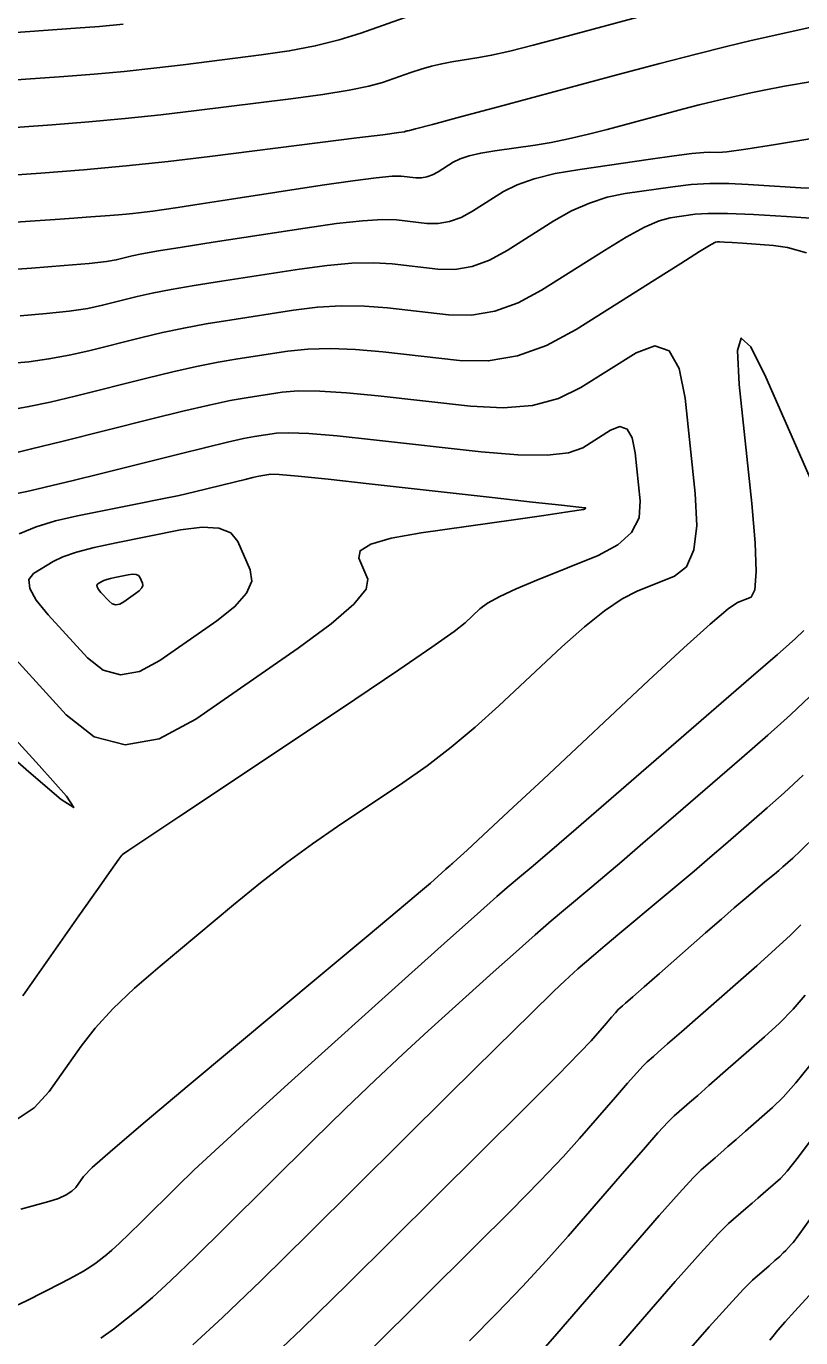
# Model space of a CAD drawing. Extents: x 2082232 to 2083549, y 592624 to 593832.
# Drawn here: x 2083180.99 to 2083202.98, y 593434.11 to 593471.35 of the extents above; entities that cross this region are included whole.
import ezdxf

# ---------------------------------------------------------------- set-up
doc = ezdxf.new("R2010")
doc.units = 0
doc.layers.add('DT_X_Contour_Major', color=7, linetype='Continuous')
doc.layers.add('DT_X_Contour_Minor', color=7, linetype='Continuous')

msp = doc.modelspace()

# ---------------------------------------------------------------- linework, layer by layer
at = {"layer": 'DT_X_Contour_Major'}
for points in [[(2083177.575, 593465.562), (2083181.099, 593465.812), (2083181.811, 593465.862), (2083182.34, 593465.9), (2083182.686, 593465.925), (2083183.364, 593465.973), (2083183.606, 593465.992), (2083183.822, 593466.01), (2083184.012, 593466.029), (2083184.176, 593466.048), (2083184.58, 593466.099), (2083184.833, 593466.134), (2083185.29, 593466.202), (2083185.951, 593466.302), (2083186.815, 593466.434), (2083189.392, 593466.831), (2083190.257, 593466.959), (2083190.919, 593467.046), (2083191.379, 593467.091), (2083191.636, 593467.094), (2083192.052, 593467.047), (2083192.208, 593467.045), (2083192.365, 593467.072), (2083192.524, 593467.129), (2083192.684, 593467.215), (2083193.111, 593467.485), (2083193.305, 593467.582), (2083193.566, 593467.668), (2083193.895, 593467.745), (2083194.292, 593467.811), (2083195.439, 593467.975), (2083195.889, 593468.049), (2083196.381, 593468.147), (2083196.913, 593468.27), (2083197.486, 593468.417), (2083199.068, 593468.842), (2083199.622, 593468.99), (2083200.098, 593469.113), (2083200.495, 593469.212), (2083200.814, 593469.287), (2083201.56, 593469.455), (2083201.941, 593469.533), (2083202.523, 593469.641), (2083203.306, 593469.778)], [(2083180.49, 593459.191), (2083181.138, 593459.345), (2083181.993, 593459.557), (2083184.55, 593460.199), (2083185.437, 593460.417), (2083186.18, 593460.59), (2083186.779, 593460.717), (2083187.234, 593460.798), (2083188.255, 593460.956), (2083188.713, 593460.994), (2083189.32, 593460.989), (2083190.077, 593460.942), (2083190.983, 593460.854), (2083193.599, 593460.56), (2083194.531, 593460.511), (2083195.365, 593460.581), (2083196.1, 593460.773), (2083196.738, 593461.085), (2083198.307, 593462.077), (2083198.835, 593462.276), (2083199.243, 593462.128), (2083199.53, 593461.633), (2083199.697, 593460.791), (2083199.981, 593458.083), (2083200.025, 593457.175), (2083199.942, 593456.48), (2083199.733, 593455.999), (2083199.399, 593455.732), (2083198.338, 593455.304), (2083197.906, 593455.085), (2083197.406, 593454.749), (2083196.837, 593454.296), (2083196.2, 593453.726), (2083194.41, 593452.049), (2083193.736, 593451.441), (2083193.056, 593450.874), (2083192.369, 593450.348), (2083191.677, 593449.863), (2083189.822, 593448.625), (2083189.116, 593448.137), (2083188.388, 593447.603), (2083187.64, 593447.023), (2083186.87, 593446.396), (2083184.79, 593444.661), (2083184.065, 593444.031), (2083183.449, 593443.443), (2083182.944, 593442.896), (2083182.549, 593442.39), (2083181.641, 593441.097), (2083181.209, 593440.636), (2083180.592, 593440.222)], [(2083203.414, 593448.369), (2083202.974, 593447.934), (2083202.756, 593447.726), (2083202.467, 593447.477), (2083202.354, 593447.38), (2083202.231, 593447.275), (2083202.098, 593447.163), (2083201.955, 593447.043), (2083201.561, 593446.714), (2083201.37, 593446.552), (2083201.093, 593446.313), (2083200.729, 593445.997), (2083200.28, 593445.604), (2083198.965, 593444.452), (2083198.53, 593444.07), (2083198.211, 593443.791), (2083198.008, 593443.613), (2083197.921, 593443.537), (2083197.843, 593443.47), (2083197.798, 593443.424), (2083197.718, 593443.338), (2083197.606, 593443.211), (2083197.46, 593443.044), (2083197.027, 593442.543), (2083196.708, 593442.204), (2083196.078, 593441.562), (2083195.135, 593440.618), (2083193.881, 593439.371), (2083190.12, 593435.643), (2083188.81, 593434.359), (2083187.699, 593433.304)], [(2083203.238, 593437.466), (2083202.953, 593437.069), (2083202.854, 593436.93), (2083202.838, 593436.903), (2083202.825, 593436.886), (2083202.8, 593436.856), (2083202.762, 593436.813), (2083202.711, 593436.757), (2083202.558, 593436.59), (2083202.485, 593436.515), (2083202.382, 593436.418), (2083202.249, 593436.297), (2083202.085, 593436.154), (2083201.609, 593435.74), (2083201.353, 593435.489), (2083200.943, 593435.047), (2083200.379, 593434.415), (2083199.66, 593433.591)]]:
    msp.add_lwpolyline(points, dxfattribs=at)
at = {"layer": 'DT_X_Contour_Minor'}
for points in [[(2083178.95, 593468.35), (2083181.727, 593468.55), (2083182.764, 593468.631), (2083183.792, 593468.725), (2083184.81, 593468.832), (2083185.819, 593468.952), (2083188.496, 593469.287), (2083189.413, 593469.411), (2083190.153, 593469.529), (2083190.716, 593469.642), (2083191.104, 593469.751), (2083191.904, 593470.033), (2083192.202, 593470.131), (2083192.497, 593470.214), (2083192.788, 593470.282), (2083193.076, 593470.335), (2083193.838, 593470.455), (2083194.201, 593470.524), (2083194.717, 593470.643), (2083195.386, 593470.811), (2083196.207, 593471.028), (2083198.603, 593471.672)], [(2083179.759, 593469.755), (2083182.056, 593469.921), (2083182.914, 593469.988), (2083183.764, 593470.066), (2083184.606, 593470.154), (2083185.44, 593470.253), (2083187.655, 593470.531), (2083188.455, 593470.647), (2083189.193, 593470.79), (2083189.869, 593470.958), (2083190.484, 593471.151), (2083192.041, 593471.7)], [(2083176.183, 593471.449), (2083177.91, 593471.228), (2083178.561, 593471.162), (2083179.222, 593471.128), (2083179.89, 593471.128), (2083180.568, 593471.16), (2083182.385, 593471.291), (2083183.063, 593471.344), (2083183.735, 593471.406)], [(2083178.141, 593466.945), (2083181.399, 593467.179), (2083182.615, 593467.274), (2083183.82, 593467.385), (2083185.014, 593467.51), (2083186.197, 593467.65), (2083189.338, 593468.044), (2083190.37, 593468.174), (2083191.112, 593468.268), (2083191.564, 593468.327), (2083191.725, 593468.351), (2083191.767, 593468.365), (2083191.782, 593468.371), (2083191.798, 593468.375), (2083191.813, 593468.378), (2083191.828, 593468.381), (2083191.868, 593468.388), (2083192.04, 593468.432), (2083192.523, 593468.561), (2083193.319, 593468.774), (2083194.427, 593469.072), (2083197.799, 593469.978), (2083198.983, 593470.293), (2083200.007, 593470.558), (2083200.872, 593470.774), (2083201.577, 593470.939), (2083203.243, 593471.315)], [(2083178.389, 593464.287), (2083181.14, 593464.482), (2083182.064, 593464.551), (2083182.773, 593464.613), (2083183.266, 593464.667), (2083183.543, 593464.713), (2083183.997, 593464.827), (2083184.268, 593464.883), (2083184.741, 593464.967), (2083185.417, 593465.077), (2083186.295, 593465.214), (2083188.905, 593465.616), (2083189.802, 593465.744), (2083190.534, 593465.825), (2083191.102, 593465.859), (2083191.505, 593465.846), (2083192.361, 593465.75), (2083192.683, 593465.745), (2083193.007, 593465.8), (2083193.334, 593465.917), (2083193.662, 593466.095), (2083194.542, 593466.652), (2083194.924, 593466.848), (2083195.413, 593467.018), (2083196.008, 593467.164), (2083196.708, 593467.284), (2083198.717, 593467.571), (2083199.387, 593467.665), (2083199.891, 593467.73), (2083200.229, 593467.766), (2083200.401, 593467.774), (2083200.639, 593467.758), (2083200.879, 593467.78), (2083201.42, 593467.857), (2083202.264, 593467.991), (2083203.409, 593468.18)], [(2083180.81, 593463.126), (2083181.561, 593463.187), (2083182.202, 593463.257), (2083182.734, 593463.336), (2083183.156, 593463.424), (2083184.135, 593463.67), (2083184.56, 593463.767), (2083185.101, 593463.872), (2083185.757, 593463.987), (2083186.53, 593464.11), (2083188.743, 593464.451), (2083189.53, 593464.556), (2083190.231, 593464.616), (2083190.846, 593464.63), (2083191.375, 593464.598), (2083192.671, 593464.453), (2083193.158, 593464.444), (2083193.649, 593464.529), (2083194.143, 593464.706), (2083194.641, 593464.975), (2083195.973, 593465.818), (2083196.473, 593466.103), (2083196.977, 593466.328), (2083197.482, 593466.492), (2083197.991, 593466.595), (2083199.35, 593466.79), (2083199.866, 593466.849), (2083200.394, 593466.88), (2083200.934, 593466.883), (2083201.488, 593466.858), (2083202.979, 593466.755), (2083203.571, 593466.739)], [(2083180.479, 593461.77), (2083181.057, 593461.823), (2083181.631, 593461.902), (2083182.202, 593462.006), (2083182.768, 593462.135), (2083184.274, 593462.513), (2083184.853, 593462.65), (2083185.461, 593462.778), (2083186.098, 593462.897), (2083186.764, 593463.006), (2083188.58, 593463.286), (2083189.257, 593463.369), (2083189.927, 593463.407), (2083190.589, 593463.401), (2083191.244, 593463.35), (2083192.98, 593463.155), (2083193.633, 593463.144), (2083194.291, 593463.257), (2083194.953, 593463.494), (2083195.62, 593463.856), (2083197.404, 593464.984), (2083198.022, 593465.359), (2083198.54, 593465.638), (2083198.957, 593465.821), (2083199.274, 593465.907), (2083199.983, 593466.008), (2083200.344, 593466.032), (2083200.897, 593466.03), (2083201.64, 593465.999), (2083202.574, 593465.942), (2083205.32, 593465.753)], [(2083180.554, 593460.459), (2083181.061, 593460.547), (2083181.67, 593460.676), (2083182.38, 593460.846), (2083184.412, 593461.356), (2083185.145, 593461.534), (2083185.821, 593461.684), (2083186.439, 593461.807), (2083186.999, 593461.902), (2083188.418, 593462.121), (2083188.985, 593462.181), (2083189.624, 593462.198), (2083190.333, 593462.172), (2083191.114, 593462.102), (2083193.29, 593461.858), (2083194.108, 593461.844), (2083194.933, 593461.986), (2083195.763, 593462.283), (2083196.599, 593462.736), (2083198.835, 593464.15), (2083199.571, 593464.615), (2083200.104, 593464.948), (2083200.432, 593465.149), (2083200.556, 593465.218), (2083200.616, 593465.226), (2083200.677, 593465.226), (2083200.815, 593465.22), (2083201.03, 593465.207), (2083201.323, 593465.187), (2083202.206, 593465.126), (2083202.606, 593465.061), (2083203.143, 593464.912)], [(2083203.351, 593458.28), (2083201.99, 593461.383), (2083201.561, 593462.243), (2083201.292, 593462.495), (2083201.184, 593462.139), (2083201.236, 593461.175), (2083201.591, 593457.792), (2083201.69, 593456.675), (2083201.719, 593455.861), (2083201.68, 593455.349), (2083201.571, 593455.14), (2083201.188, 593454.986), (2083200.922, 593454.804), (2083200.412, 593454.374), (2083199.658, 593453.696), (2083198.66, 593452.771), (2083195.673, 593449.972), (2083194.686, 593449.048), (2083193.965, 593448.374), (2083193.51, 593447.951), (2083193.321, 593447.778), (2083193.124, 593447.607), (2083193.088, 593447.576), (2083193.065, 593447.556), (2083193.054, 593447.547), (2083193.044, 593447.539), (2083193.025, 593447.522), (2083192.977, 593447.479), (2083192.9, 593447.409), (2083192.792, 593447.313), (2083192.467, 593447.02), (2083192.183, 593446.776), (2083191.576, 593446.265), (2083190.644, 593445.485), (2083189.39, 593444.438), (2083185.611, 593441.288), (2083184.362, 593440.24), (2083183.445, 593439.457), (2083182.862, 593438.941), (2083182.613, 593438.691), (2083182.394, 593438.379), (2083182.285, 593438.266), (2083182.121, 593438.162), (2083181.903, 593438.066), (2083181.63, 593437.979), (2083180.831, 593437.759)], [(2083180.479, 593458.033), (2083181.007, 593458.138), (2083181.285, 593458.199), (2083181.723, 593458.303), (2083182.323, 593458.449), (2083183.082, 593458.639), (2083185.322, 593459.201), (2083186.086, 593459.39), (2083186.698, 593459.535), (2083187.159, 593459.637), (2083187.469, 593459.694), (2083188.093, 593459.79), (2083188.44, 593459.806), (2083189.016, 593459.78), (2083189.82, 593459.713), (2083190.852, 593459.606), (2083193.909, 593459.263), (2083194.948, 593459.174), (2083195.776, 593459.164), (2083196.39, 593459.232), (2083196.793, 593459.38), (2083197.581, 593459.879), (2083197.847, 593459.979), (2083198.052, 593459.905), (2083198.196, 593459.656), (2083198.28, 593459.232), (2083198.423, 593457.871), (2083198.389, 593457.391), (2083198.178, 593456.974), (2083197.79, 593456.618), (2083197.226, 593456.324), (2083195.488, 593455.622), (2083194.898, 593455.374), (2083194.431, 593455.154), (2083194.088, 593454.963), (2083193.869, 593454.802), (2083193.45, 593454.409), (2083193.136, 593454.162), (2083192.509, 593453.717), (2083191.569, 593453.074), (2083190.316, 593452.232), (2083186.556, 593449.723), (2083185.322, 593448.899), (2083184.438, 593448.308), (2083183.904, 593447.951), (2083183.72, 593447.827), (2083183.698, 593447.809), (2083183.616, 593447.696), (2083183.386, 593447.372), (2083183.009, 593446.836), (2083182.484, 593446.089), (2083180.888, 593443.816)], [(2083188.708, 593453.689), (2083189.648, 593454.379), (2083190.292, 593454.936), (2083190.639, 593455.359), (2083190.69, 593455.648), (2083190.429, 593456.241), (2083190.467, 593456.453), (2083190.774, 593456.645), (2083191.352, 593456.815), (2083192.2, 593456.965), (2083194.822, 593457.336), (2083195.683, 593457.459), (2083196.302, 593457.548), (2083196.678, 593457.603), (2083196.812, 593457.625), (2083196.843, 593457.637), (2083196.853, 593457.642), (2083196.861, 593457.647), (2083196.865, 593457.653), (2083196.866, 593457.658), (2083196.864, 593457.674), (2083196.863, 593457.679), (2083196.861, 593457.682), (2083196.859, 593457.682), (2083196.856, 593457.681), (2083196.847, 593457.676), (2083196.68, 593457.692), (2083196.187, 593457.746), (2083195.366, 593457.837), (2083194.218, 593457.965), (2083190.722, 593458.357), (2083189.564, 593458.484), (2083188.713, 593458.571), (2083188.168, 593458.618), (2083187.93, 593458.625), (2083187.704, 593458.59), (2083187.591, 593458.569), (2083187.424, 593458.533), (2083187.202, 593458.48), (2083186.925, 593458.411), (2083186.113, 593458.208), (2083185.764, 593458.124), (2083185.328, 593458.027), (2083184.803, 593457.917), (2083184.191, 593457.793), (2083182.442, 593457.443), (2083181.821, 593457.3), (2083181.269, 593457.131), (2083180.786, 593456.937)], [(2083186.995, 593456.715), (2083186.794, 593456.962), (2083186.455, 593457.099), (2083185.978, 593457.127), (2083185.364, 593457.046), (2083183.543, 593456.682), (2083182.919, 593456.546), (2083182.413, 593456.413), (2083182.025, 593456.281), (2083181.755, 593456.151), (2083181.192, 593455.807), (2083181.06, 593455.637), (2083181.086, 593455.385), (2083181.269, 593455.05), (2083181.61, 593454.633), (2083182.729, 593453.41), (2083183.173, 593453.062), (2083183.662, 593452.934), (2083184.199, 593453.026), (2083184.782, 593453.338), (2083186.4, 593454.463), (2083186.914, 593454.87), (2083187.244, 593455.246), (2083187.389, 593455.593), (2083187.349, 593455.91), (2083186.995, 593456.715)], [(2083184.215, 593455.7), (2083184.173, 593455.751), (2083184.104, 593455.779), (2083184.006, 593455.785), (2083183.879, 593455.768), (2083183.505, 593455.693), (2083183.376, 593455.665), (2083183.272, 593455.638), (2083183.193, 593455.611), (2083183.137, 593455.584), (2083183.021, 593455.513), (2083182.994, 593455.478), (2083183, 593455.426), (2083183.037, 593455.357), (2083183.107, 593455.272), (2083183.338, 593455.02), (2083183.429, 593454.949), (2083183.529, 593454.922), (2083183.64, 593454.941), (2083183.76, 593455.005), (2083184.092, 593455.237), (2083184.198, 593455.32), (2083184.266, 593455.398), (2083184.295, 593455.469), (2083184.287, 593455.534), (2083184.215, 593455.7)], [(2083203.071, 593454.187), (2083202.821, 593453.955), (2083202.323, 593453.513), (2083201.576, 593452.861), (2083200.581, 593451.999), (2083197.597, 593449.421), (2083196.599, 593448.559), (2083195.842, 593447.907), (2083195.327, 593447.465), (2083195.052, 593447.232), (2083194.643, 593446.89), (2083194.353, 593446.638), (2083193.79, 593446.138), (2083192.954, 593445.389), (2083191.845, 593444.392), (2083188.522, 593441.402), (2083187.384, 593440.374), (2083186.463, 593439.532), (2083185.759, 593438.876), (2083185.27, 593438.406), (2083184.257, 593437.402), (2083183.911, 593437.061), (2083183.631, 593436.793), (2083183.418, 593436.595), (2083183.271, 593436.47), (2083182.97, 593436.231), (2083182.824, 593436.129), (2083182.612, 593436.001), (2083182.336, 593435.848), (2083181.994, 593435.669), (2083180.994, 593435.159), (2083180.545, 593434.95)], [(2083180.113, 593453.994), (2083182.121, 593451.8), (2083182.917, 593451.175), (2083183.796, 593450.945), (2083184.758, 593451.11), (2083185.805, 593451.67), (2083188.708, 593453.689)], [(2083177.859, 593452.991), (2083181.062, 593450.173), (2083181.982, 593449.392), (2083182.337, 593449.163), (2083182.129, 593449.486), (2083181.358, 593450.36), (2083178.549, 593453.428)], [(2083203.238, 593452.314), (2083202.686, 593451.798), (2083202.042, 593451.218), (2083201.306, 593450.575), (2083199.221, 593448.773), (2083198.498, 593448.15), (2083197.896, 593447.633), (2083197.413, 593447.222), (2083197.051, 593446.916), (2083196.243, 593446.242), (2083195.891, 593445.943), (2083195.442, 593445.551), (2083194.895, 593445.066), (2083194.25, 593444.489), (2083192.401, 593442.825), (2083191.677, 593442.162), (2083190.892, 593441.424), (2083190.046, 593440.609), (2083189.139, 593439.718), (2083186.64, 593437.24), (2083185.785, 593436.399), (2083185.094, 593435.736), (2083184.568, 593435.249), (2083184.207, 593434.939), (2083183.462, 593434.35), (2083183.102, 593434.097)], [(2083203.05, 593450.084), (2083202.508, 593449.576), (2083202.031, 593449.15), (2083200.844, 593448.125), (2083200.398, 593447.741), (2083199.95, 593447.359), (2083199.5, 593446.979), (2083199.049, 593446.601), (2083197.842, 593445.594), (2083197.429, 593445.248), (2083197.093, 593444.964), (2083196.835, 593444.743), (2083196.655, 593444.585), (2083196.28, 593444.247), (2083195.97, 593443.951), (2083195.321, 593443.316), (2083194.334, 593442.342), (2083193.008, 593441.03), (2083189.022, 593437.078), (2083187.658, 593435.737), (2083186.557, 593434.679), (2083185.718, 593433.903)], [(2083202.985, 593445.835), (2083202.687, 593445.536), (2083202.268, 593445.147), (2083201.729, 593444.667), (2083200.131, 593443.266), (2083199.598, 593442.799), (2083199.198, 593442.449), (2083198.931, 593442.215), (2083198.796, 593442.097), (2083198.615, 593441.939), (2083198.507, 593441.833), (2083198.322, 593441.631), (2083198.059, 593441.334), (2083197.717, 593440.942), (2083196.702, 593439.769), (2083196.231, 593439.247), (2083195.578, 593438.561), (2083194.744, 593437.711), (2083193.729, 593436.696), (2083190.779, 593433.773)], [(2083203.109, 593443.837), (2083202.762, 593443.439), (2083202.377, 593443.045), (2083201.953, 593442.655), (2083200.772, 593441.62), (2083200.371, 593441.269), (2083200.054, 593440.991), (2083199.821, 593440.787), (2083199.672, 593440.658), (2083199.386, 593440.409), (2083199.217, 593440.241), (2083198.926, 593439.924), (2083198.511, 593439.457), (2083197.974, 593438.84), (2083196.378, 593436.995), (2083195.753, 593436.29), (2083195.078, 593435.56), (2083194.353, 593434.804), (2083193.576, 593434.022)], [(2083203.234, 593441.838), (2083202.838, 593441.342), (2083202.485, 593440.944), (2083202.177, 593440.644), (2083201.413, 593439.974), (2083201.144, 593439.738), (2083200.91, 593439.534), (2083200.711, 593439.36), (2083200.547, 593439.218), (2083200.157, 593438.879), (2083199.927, 593438.65), (2083199.53, 593438.217), (2083198.964, 593437.579), (2083198.231, 593436.738), (2083196.053, 593434.221), (2083195.276, 593433.333)], [(2083203.358, 593439.84), (2083202.913, 593439.245), (2083202.594, 593438.842), (2083202.401, 593438.632), (2083202.053, 593438.328), (2083201.916, 593438.208), (2083201.766, 593438.076), (2083201.601, 593437.933), (2083201.423, 593437.778), (2083200.929, 593437.349), (2083200.637, 593437.059), (2083200.133, 593436.51), (2083199.417, 593435.702), (2083198.488, 593434.636), (2083195.728, 593431.447)], [(2083203.636, 593435.762), (2083202.815, 593434.865), (2083202.54, 593434.561), (2083202.33, 593434.322), (2083202.185, 593434.148), (2083202.106, 593434.038)]]:
    msp.add_lwpolyline(points, dxfattribs=at)

doc.saveas('drawing.dxf')
